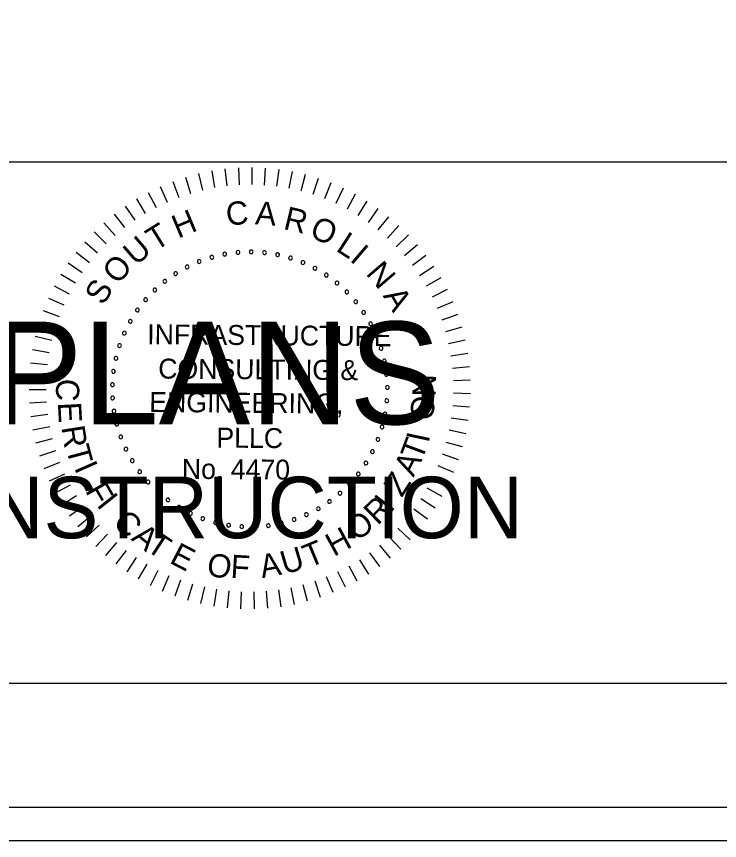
# Model space of a CAD drawing. Extents: x 967 to 1746, y 964 to 7904.
# Drawn here: x 1189.3 to 1212.88, y 7403.72 to 7431.36 of the extents above; entities that cross this region are included whole.
import ezdxf

# ---------------------------------------------------------------- set-up
doc = ezdxf.new("R2010")
doc.units = 0
for name, color, linetype in [('RD_SHT_Bndy', 7, 'Continuous'), ('RD_SHT_IplotShp', 7, 'Continuous'), ('RD_SHT_Misc1', 7, 'Continuous'), ('RD_SHT_Misc2', 7, 'Continuous'), ('RD_Sketch1', 7, 'Continuous')]:
    doc.layers.add(name, color=color, linetype=linetype)

msp = doc.modelspace()

# ---------------------------------------------------------------- linework, layer by layer
at = {"layer": 'RD_SHT_Bndy'}
for p, q in [((996.114, 7426.486), (1323.886, 7426.486)), ((1323.886, 7408.983), (996.114, 7408.983))]:
    msp.add_line(p, q, dxfattribs=at)
at = {"layer": 'RD_SHT_IplotShp'}
for points in [[(967.409, 7403.72), (1326.285, 7403.72), (1326.285, 7623.72), (967.409, 7623.72)], [(988.525, 7404.84), (1326.285, 7404.84), (1326.285, 7622.6), (988.525, 7622.6)]]:
    msp.add_lwpolyline(points, close=True, dxfattribs=at)
at = {"layer": 'RD_SHT_Misc1'}
for p, q in [((1196.742, 7426.282), (1196.772, 7425.714)), ((1197.194, 7426.292), (1197.189, 7425.723)), ((1197.645, 7426.274), (1197.606, 7425.706)), ((1195.403, 7426.09), (1195.536, 7425.536)), ((1195.846, 7426.181), (1195.945, 7425.62)), ((1196.292, 7426.245), (1196.357, 7425.68)), ((1198.094, 7426.228), (1198.02, 7425.664)), ((1198.54, 7426.156), (1198.432, 7425.596)), ((1198.98, 7426.056), (1198.838, 7425.504)), ((1194.54, 7425.827), (1194.739, 7425.293)), ((1194.968, 7425.971), (1195.134, 7425.427)), ((1199.414, 7425.929), (1199.238, 7425.387)), ((1199.839, 7425.777), (1199.63, 7425.246)), ((1193.715, 7425.461), (1193.978, 7424.956)), ((1194.122, 7425.656), (1194.353, 7425.136)), ((1200.253, 7425.598), (1200.013, 7425.082)), ((1193.321, 7425.241), (1193.614, 7424.752)), ((1200.656, 7425.395), (1200.385, 7424.894)), ((1201.047, 7425.167), (1200.745, 7424.684)), ((1192.94, 7424.997), (1193.263, 7424.528)), ((1201.422, 7424.917), (1201.092, 7424.453)), ((1192.576, 7424.731), (1192.926, 7424.282)), ((1201.781, 7424.643), (1201.424, 7424.2)), ((1192.228, 7424.443), (1192.605, 7424.016)), ((1202.124, 7424.349), (1201.739, 7423.928)), ((1191.899, 7424.134), (1192.301, 7423.731)), ((1191.589, 7423.805), (1192.015, 7423.428)), ((1202.447, 7424.034), (1202.038, 7423.638)), ((1202.751, 7423.7), (1202.318, 7423.329)), ((1191.299, 7423.459), (1191.748, 7423.108)), ((1203.034, 7423.348), (1202.579, 7423.004)), ((1191.032, 7423.095), (1191.501, 7422.772)), ((1203.294, 7422.979), (1202.82, 7422.664)), ((1190.787, 7422.716), (1191.274, 7422.422)), ((1203.532, 7422.595), (1203.04, 7422.31)), ((1190.565, 7422.323), (1191.07, 7422.059)), ((1203.746, 7422.198), (1203.237, 7421.943)), ((1190.368, 7421.916), (1190.888, 7421.684)), ((1203.936, 7421.788), (1203.412, 7421.564)), ((1190.196, 7421.499), (1190.729, 7421.299)), ((1204.1, 7421.367), (1203.563, 7421.176)), ((1190.05, 7421.072), (1190.594, 7420.905)), ((1204.238, 7420.937), (1203.691, 7420.779)), ((1189.93, 7420.636), (1190.484, 7420.503)), ((1204.349, 7420.5), (1203.794, 7420.375)), ((1189.837, 7420.195), (1190.398, 7420.095)), ((1204.434, 7420.056), (1203.872, 7419.966)), ((1189.771, 7419.748), (1190.337, 7419.683)), ((1204.491, 7419.608), (1203.925, 7419.552)), ((1189.732, 7419.298), (1190.301, 7419.267)), ((1204.522, 7419.158), (1203.953, 7419.137)), ((1189.721, 7418.847), (1190.29, 7418.851)), ((1204.524, 7418.706), (1203.955, 7418.72)), ((1189.737, 7418.396), (1190.306, 7418.434)), ((1204.499, 7418.256), (1203.932, 7418.304)), ((1189.781, 7417.946), (1190.346, 7418.019)), ((1204.447, 7417.807), (1203.884, 7417.89)), ((1189.852, 7417.5), (1190.412, 7417.608)), ((1204.367, 7417.363), (1203.81, 7417.479)), ((1189.951, 7417.06), (1190.502, 7417.201)), ((1204.261, 7416.924), (1203.712, 7417.074)), ((1190.076, 7416.626), (1190.617, 7416.8)), ((1204.128, 7416.492), (1203.589, 7416.676)), ((1190.227, 7416.2), (1190.757, 7416.408)), ((1190.403, 7415.785), (1190.92, 7416.024)), ((1203.969, 7416.07), (1203.442, 7416.286)), ((1203.784, 7415.658), (1203.271, 7415.906)), ((1190.605, 7415.381), (1191.106, 7415.651)), ((1203.574, 7415.258), (1203.078, 7415.537)), ((1190.831, 7414.99), (1191.315, 7415.291)), ((1191.081, 7414.614), (1191.545, 7414.943)), ((1203.341, 7414.871), (1202.862, 7415.18)), ((1203.085, 7414.5), (1202.626, 7414.837)), ((1191.353, 7414.253), (1191.796, 7414.61)), ((1202.806, 7414.145), (1202.368, 7414.509)), ((1191.646, 7413.91), (1192.067, 7414.293)), ((1202.506, 7413.807), (1202.092, 7414.197)), ((1191.96, 7413.585), (1192.356, 7413.994)), ((1202.186, 7413.488), (1201.796, 7413.903)), ((1192.293, 7413.28), (1192.664, 7413.712)), ((1201.847, 7413.19), (1201.484, 7413.628)), ((1192.644, 7412.996), (1192.988, 7413.45)), ((1201.491, 7412.912), (1201.155, 7413.372)), ((1193.011, 7412.734), (1193.327, 7413.208)), ((1193.394, 7412.495), (1193.68, 7412.987)), ((1201.119, 7412.657), (1200.811, 7413.136)), ((1193.791, 7412.279), (1194.047, 7412.788)), ((1200.331, 7412.217), (1200.083, 7412.73)), ((1200.731, 7412.425), (1200.453, 7412.922)), ((1194.2, 7412.088), (1194.424, 7412.612)), ((1194.62, 7411.923), (1194.812, 7412.459)), ((1199.918, 7412.034), (1199.702, 7412.561)), ((1195.05, 7411.783), (1195.208, 7412.33)), ((1195.487, 7411.67), (1195.612, 7412.225)), ((1198.624, 7411.64), (1198.508, 7412.198)), ((1199.063, 7411.745), (1198.913, 7412.295)), ((1199.495, 7411.877), (1199.312, 7412.416)), ((1195.93, 7411.584), (1196.021, 7412.146)), ((1196.377, 7411.524), (1196.434, 7412.091)), ((1196.828, 7411.493), (1196.85, 7412.062)), ((1197.279, 7411.488), (1197.267, 7412.058)), ((1197.73, 7411.512), (1197.683, 7412.079)), ((1198.179, 7411.562), (1198.097, 7412.126))]:
    msp.add_line(p, q, dxfattribs=at)
for centre, start, end in [((1196.727, 7423.447), 5.0653, 185.0653), ((1197.172, 7423.464), 359.5268, 179.5268), ((1197.617, 7423.438), 353.9884, 173.9884), ((1195.851, 7423.285), 16.1422, 196.1422), ((1195.851, 7423.285), 196.1422, 16.1422), ((1196.285, 7423.388), 10.6038, 190.6038), ((1196.285, 7423.388), 190.6038, 10.6038), ((1196.727, 7423.447), 185.0653, 5.0653), ((1197.172, 7423.464), 179.5268, 359.5268), ((1197.617, 7423.438), 173.9884, 353.9884), ((1198.057, 7423.369), 168.4499, 348.4499), ((1198.057, 7423.369), 348.4499, 168.4499), ((1198.489, 7423.258), 162.9114, 342.9114), ((1198.489, 7423.258), 342.9114, 162.9114), ((1195.023, 7422.958), 27.2191, 207.2191), ((1195.023, 7422.958), 207.2191, 27.2191), ((1195.429, 7423.142), 21.6807, 201.6807), ((1195.429, 7423.142), 201.6807, 21.6807), ((1198.908, 7423.106), 157.373, 337.373), ((1198.908, 7423.106), 337.373, 157.373), ((1199.31, 7422.914), 151.8345, 331.8345), ((1199.31, 7422.914), 331.8345, 151.8345), ((1194.637, 7422.736), 32.7576, 212.7576), ((1194.637, 7422.736), 212.7576, 32.7576), ((1199.692, 7422.684), 146.2961, 326.2961), ((1199.692, 7422.684), 326.2961, 146.2961), ((1194.274, 7422.478), 38.2961, 218.2961), ((1194.274, 7422.478), 218.2961, 38.2961), ((1200.05, 7422.419), 140.7576, 320.7576), ((1200.05, 7422.419), 320.7576, 140.7576), ((1193.937, 7422.186), 43.8345, 223.8345), ((1193.937, 7422.186), 223.8345, 43.8345), ((1200.38, 7422.12), 135.2191, 315.2191), ((1200.38, 7422.12), 315.2191, 135.2191), ((1193.63, 7421.862), 49.373, 229.373), ((1193.63, 7421.862), 229.373, 49.373), ((1200.68, 7421.79), 129.6807, 309.6807), ((1200.68, 7421.79), 309.6807, 129.6807), ((1193.356, 7421.511), 54.9114, 234.9114), ((1193.356, 7421.511), 234.9114, 54.9114), ((1200.947, 7421.433), 124.1422, 304.1422), ((1200.947, 7421.433), 304.1422, 124.1422), ((1193.117, 7421.135), 60.4499, 240.4499), ((1193.117, 7421.135), 240.4499, 60.4499), ((1201.179, 7421.052), 118.6038, 298.6038), ((1201.179, 7421.052), 298.6038, 118.6038), ((1192.915, 7420.737), 65.9884, 245.9884), ((1192.915, 7420.737), 245.9884, 65.9884), ((1201.372, 7420.651), 113.0653, 293.0653), ((1201.372, 7420.651), 293.0653, 113.0653), ((1192.753, 7420.322), 71.5268, 251.5268), ((1192.753, 7420.322), 251.5268, 71.5268), ((1201.526, 7420.233), 107.5268, 287.5268), ((1201.526, 7420.233), 287.5268, 107.5268), ((1192.632, 7419.894), 77.0653, 257.0653), ((1192.632, 7419.894), 257.0653, 77.0653), ((1201.638, 7419.801), 101.9884, 281.9884), ((1201.638, 7419.801), 281.9884, 101.9884), ((1192.552, 7419.455), 82.6038, 262.6038), ((1192.552, 7419.455), 262.6038, 82.6038), ((1201.709, 7419.361), 96.4499, 276.4499), ((1201.709, 7419.361), 276.4499, 96.4499), ((1192.515, 7419.011), 88.1422, 268.1422), ((1192.515, 7419.011), 268.1422, 88.1422), ((1201.737, 7418.917), 90.9114, 270.9114), ((1201.737, 7418.917), 270.9114, 90.9114), ((1192.522, 7418.565), 93.6807, 273.6807), ((1192.522, 7418.565), 273.6807, 93.6807), ((1201.721, 7418.471), 85.373, 265.373), ((1201.721, 7418.471), 265.373, 85.373), ((1192.571, 7418.122), 99.2191, 279.2191), ((1192.571, 7418.122), 279.2191, 99.2191), ((1201.663, 7418.029), 79.8345, 259.8345), ((1201.663, 7418.029), 259.8345, 79.8345), ((1192.662, 7417.686), 104.7576, 284.7576), ((1192.662, 7417.686), 284.7576, 104.7576), ((1201.563, 7417.595), 74.2961, 254.2961), ((1201.563, 7417.595), 254.2961, 74.2961), ((1192.796, 7417.261), 110.2961, 290.2961), ((1192.796, 7417.261), 290.2961, 110.2961), ((1201.42, 7417.173), 68.7576, 248.7576), ((1201.42, 7417.173), 248.7576, 68.7576), ((1192.97, 7416.851), 115.8345, 295.8345), ((1192.97, 7416.851), 295.8345, 115.8345), ((1201.238, 7416.766), 63.2191, 243.2191), ((1201.238, 7416.766), 243.2191, 63.2191), ((1193.182, 7416.459), 121.373, 301.373), ((1193.182, 7416.459), 301.373, 121.373), ((1201.018, 7416.379), 57.6807, 237.6807), ((1201.018, 7416.379), 237.6807, 57.6807), ((1193.432, 7416.09), 126.9114, 306.9114), ((1193.432, 7416.09), 306.9114, 126.9114), ((1200.761, 7416.014), 52.1422, 232.1422), ((1200.761, 7416.014), 232.1422, 52.1422), ((1193.715, 7415.746), 132.4499, 312.4499), ((1193.715, 7415.746), 312.4499, 132.4499), ((1194.031, 7415.431), 137.9884, 317.9884), ((1194.031, 7415.431), 317.9884, 137.9884), ((1200.47, 7415.677), 46.6038, 226.6038), ((1200.47, 7415.677), 226.6038, 46.6038), ((1194.376, 7415.149), 323.5268, 143.5268), ((1200.148, 7415.369), 41.0653, 221.0653), ((1200.148, 7415.369), 221.0653, 41.0653), ((1194.376, 7415.149), 143.5268, 323.5268), ((1194.746, 7414.901), 149.0653, 329.0653), ((1194.746, 7414.901), 329.0653, 149.0653), ((1199.798, 7415.093), 35.5268, 215.5268), ((1199.798, 7415.093), 215.5268, 35.5268), ((1195.139, 7414.69), 154.6038, 334.6038), ((1195.139, 7414.69), 334.6038, 154.6038), ((1199.026, 7414.65), 24.4499, 204.4499), ((1199.026, 7414.65), 204.4499, 24.4499), ((1199.422, 7414.853), 29.9884, 209.9884), ((1199.422, 7414.853), 209.9884, 29.9884), ((1195.55, 7414.517), 160.1422, 340.1422), ((1195.55, 7414.517), 340.1422, 160.1422), ((1195.975, 7414.386), 165.6807, 345.6807), ((1195.975, 7414.386), 345.6807, 165.6807), ((1198.183, 7414.363), 13.373, 193.373), ((1198.183, 7414.363), 193.373, 13.373), ((1198.611, 7414.486), 18.9114, 198.9114), ((1198.611, 7414.486), 198.9114, 18.9114), ((1196.412, 7414.295), 171.2191, 351.2191), ((1196.412, 7414.295), 351.2191, 171.2191), ((1196.855, 7414.248), 356.7576, 176.7576), ((1196.855, 7414.248), 176.7576, 356.7576), ((1197.301, 7414.243), 2.2961, 182.2961), ((1197.301, 7414.243), 182.2961, 2.2961), ((1197.745, 7414.282), 7.8345, 187.8345), ((1197.745, 7414.282), 187.8345, 7.8345)]:
    msp.add_arc(centre, 0.0627, start, end, dxfattribs=at)
at = {"layer": 'RD_Sketch1'}
msp.add_lwpolyline([(967.409, 7403.72), (1326.285, 7403.72), (1326.285, 7623.72), (967.409, 7623.72)], close=True, dxfattribs=at)

# ---------------------------------------------------------------- texts
at = {"layer": 'RD_SHT_Misc1'}
for s, height, rotation, p in [('C', 0.78, 4.7281, (1196.355, 7424.346)), ('A', 0.78, 355.6981, (1197.29, 7424.39)), ('H', 0.78, 22.7882, (1194.72, 7423.904)), ('R', 0.78, 346.6681, (1198.222, 7424.238)), ('O', 0.78, 337.638, (1199.096, 7423.972)), ('T', 0.78, 31.8182, (1193.961, 7423.478)), ('L', 0.78, 327.108, (1199.981, 7423.52)), ('U', 0.78, 40.8482, (1193.306, 7422.976)), ('I', 0.78, 319.578, (1200.451, 7423.182)), ('O', 0.78, 49.8782, (1192.707, 7422.341)), ('N', 0.78, 310.548, (1200.994, 7422.728)), ('S', 0.78, 58.9083, (1192.211, 7421.642)), ('A', 0.78, 301.5179, (1201.576, 7421.991)), ('INFRASTRUCTURE', 0.66873, 359.5268, (1193.682, 7420.367)), ('CONSULTING &', 0.66873, 359.5268, (1194.051, 7419.217)), ('C', 0.78, 267.025, (1190.646, 7419.227)), ('N', 0.78, 89.2085, (1203.359, 7418.604)), ('ENGINEERING,', 0.66873, 359.5268, (1193.751, 7418.095)), ('O', 0.78, 83.2085, (1203.26, 7417.786)), ('E', 0.78, 273.025, (1190.685, 7418.408)), ('R', 0.78, 279.025, (1190.799, 7417.583)), ('PLLC', 0.6687, 359.5268, (1196.002, 7416.9)), ('T', 0.78, 69.3954, (1202.891, 7416.428)), ('I', 0.78, 77.9093, (1203.121, 7417.032)), ('T', 0.78, 285.025, (1190.955, 7416.878)), ('A', 0.78, 63.3954, (1202.616, 7415.888)), ('I', 0.78, 293.7713, (1191.221, 7416.225)), ('No. 4470', 0.6687, 359.5268, (1194.843, 7415.855)), ('Z', 0.78, 57.3954, (1202.224, 7415.206)), ('F', 0.78, 299.7713, (1191.589, 7415.455)), ('I', 0.78, 308.5268, (1191.965, 7414.973)), ('R', 0.78, 44.5268, (1201.415, 7414.267)), ('I', 0.78, 52.3339, (1201.856, 7414.69)), ('C', 0.78, 314.5268, (1192.496, 7414.346)), ('O', 0.78, 38.5268, (1200.73, 7413.731)), ('A', 0.78, 320.5268, (1193.115, 7413.822)), ('T', 0.78, 326.5268, (1193.602, 7413.478)), ('H', 0.78, 28.5268, (1199.942, 7413.23)), ('E', 0.78, 332.5268, (1194.394, 7413.051)), ('U', 0.78, 16.5268, (1198.288, 7412.638)), ('T', 0.78, 22.5268, (1199.108, 7412.856)), ('O', 0.78, 350.5268, (1195.647, 7412.614)), ('F', 0.78, 356.5268, (1196.465, 7412.532)), ('A', 0.78, 10.5268, (1197.537, 7412.517))]:
    msp.add_text(s, height=height, rotation=rotation, dxfattribs=at).set_placement(p)
at = {"layer": 'RD_SHT_Misc2'}
for s, height, p in [('FINAL PLANS', 3.4375, (1174.145, 7417.685)), ('NOT FOR CONSTRUCTION', 2.0625, (1170.901, 7413.86))]:
    msp.add_text(s, height=height, dxfattribs=at).set_placement(p)

doc.saveas('drawing.dxf')
